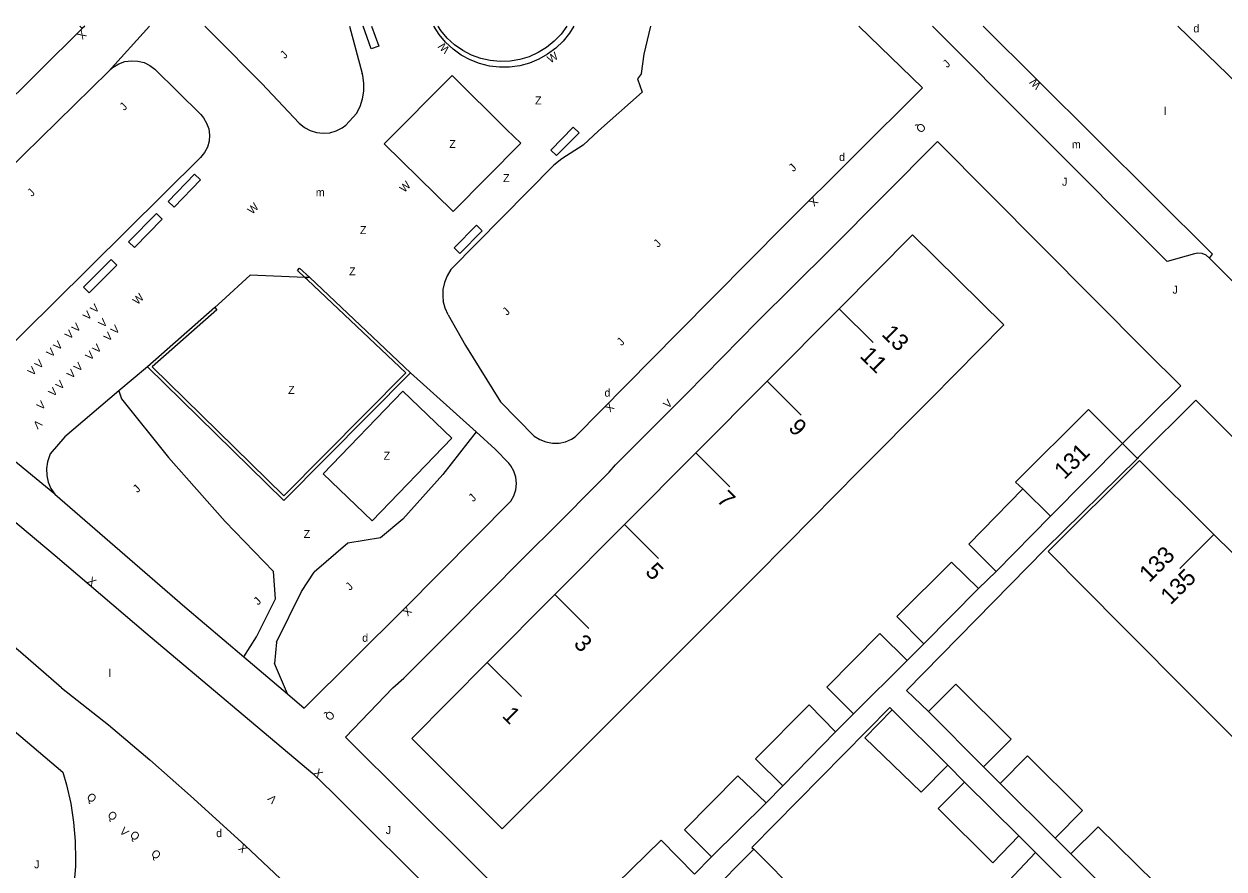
# Model space of a CAD drawing. Extents: x 134999 to 136502, y 457398 to 459002.
# Drawn here: x 135070.1 to 135145, y 458947.3 to 459000.1 of the extents above; entities that cross this region are included whole.
import ezdxf

# ---------------------------------------------------------------- set-up
doc = ezdxf.new("R2010")
doc.units = 0
for name, color, linetype in [('RI_DGTB_15', 7, 'Continuous'), ('RI_DGTB_19', 7, 'Continuous'), ('RI_DGTB_23', 7, 'Continuous'), ('RI_DGTB_29', 7, 'Continuous'), ('RI_DGTB_3', 7, 'Continuous'), ('RI_DGTB_30', 7, 'Continuous'), ('RI_DGTB_31', 7, 'Continuous'), ('RI_DGTB_32', 7, 'Continuous'), ('RI_DGTB_35', 7, 'Continuous'), ('RI_DGTB_36', 7, 'Continuous'), ('RI_DGTB_4', 7, 'Continuous'), ('RI_DGTB_43', 7, 'Continuous'), ('RI_DGTB_53', 7, 'Continuous'), ('RI_DGTB_54', 7, 'Continuous'), ('RI_DGTB_6', 7, 'Continuous')]:
    doc.layers.add(name, color=color, linetype=linetype)

msp = doc.modelspace()

# ---------------------------------------------------------------- linework, layer by layer
at = {"layer": 'RI_DGTB_15'}
for p, q in [((135120.995, 458982.331), (135123.123, 458980.217)), ((135116.495, 458977.804), (135118.623, 458975.69)), ((135112.042, 458973.325), (135114.17, 458971.211)), ((135132.471, 458971.079), (135134.206, 458969.368)), ((135107.585, 458968.84), (135109.713, 458966.726)), ((135144.403, 458968.228), (135142.282, 458966.107)), ((135103.238, 458964.467), (135105.366, 458962.353)), ((135099.016, 458960.22), (135101.144, 458958.106))]:
    msp.add_line(p, q, dxfattribs=at)
at = {"layer": 'RI_DGTB_19'}
for p, q in [((135076.16, 458976.703), (135079.097, 458973.027)), ((135079.097, 458973.027), (135082.65, 458969.041)), ((135082.65, 458969.041), (135085.655, 458965.915)), ((135085.849, 458961.497), (135085.73, 458960.166)), ((135086.54, 458958.257), (135085.73, 458960.166))]:
    msp.add_line(p, q, dxfattribs=at)
for points in [[(135076.01, 458977.194), (135076.16, 458976.703)], [(135098.32, 458974.631), (135096.233, 458971.974), (135093.745, 458969.19), (135092.35, 458968.017), (135090.309, 458967.685), (135088.196, 458965.872)], [(135083.817, 458960.569), (135084.606, 458961.836), (135085.793, 458964.203), (135085.655, 458965.915)], [(135085.849, 458961.497), (135087.418, 458964.657), (135088.196, 458965.872)]]:
    msp.add_lwpolyline(points, dxfattribs=at)
at = {"layer": 'RI_DGTB_23'}
msp.add_line((135138.691, 458973.917), (135139.623, 458972.98), dxfattribs=at)
at = {"layer": 'RI_DGTB_3'}
for p, q in [((135120.995, 458982.331), (135125.586, 458986.949)), ((135116.495, 458977.804), (135120.995, 458982.331)), ((135112.042, 458973.325), (135116.495, 458977.804)), ((135107.585, 458968.84), (135112.042, 458973.325)), ((135144.403, 458968.228), (135139.766, 458972.842)), ((135103.238, 458964.467), (135107.585, 458968.84)), ((135148.878, 458963.777), (135144.403, 458968.228)), ((135099.016, 458960.22), (135103.238, 458964.467)), ((135094.298, 458955.473), (135099.016, 458960.22))]:
    msp.add_line(p, q, dxfattribs=at)
at = {"layer": 'RI_DGTB_31'}
msp.add_line((135073.719, 458999.84), (135073.559, 459000), dxfattribs=at)
at = {"layer": 'RI_DGTB_32'}
for p, q in [((135087.153, 458984.73), (135087.29, 458984.875)), ((135081.994, 458982.406), (135082.127, 458982.256))]:
    msp.add_line(p, q, dxfattribs=at)
for points in [[(135091.785, 459000), (135092.242, 458998.739), (135091.772, 458998.569), (135091.254, 459000)], [(135104.427, 459000), (135104.142, 458999.545), (135103.747, 458999.052), (135103.292, 458998.612), (135102.786, 458998.234), (135102.236, 458997.922), (135101.651, 458997.682), (135101.04, 458997.518), (135100.413, 458997.432), (135099.781, 458997.426), (135099.153, 458997.5), (135098.539, 458997.652), (135097.95, 458997.881), (135097.394, 458998.182), (135096.88, 458998.551), (135096.417, 458998.982), (135096.012, 458999.467), (135095.672, 459000)], [(135103.984, 459000), (135103.622, 458999.501), (135103.199, 458999.052), (135102.721, 458998.662), (135102.197, 458998.338), (135101.635, 458998.083), (135101.045, 458997.904), (135100.436, 458997.802), (135099.82, 458997.78), (135099.206, 458997.838), (135098.605, 458997.974), (135098.026, 458998.187), (135097.48, 458998.474), (135096.975, 458998.828), (135096.521, 458999.245), (135096.124, 458999.717), (135095.961, 458999.953), (135095.931, 459000)], [(135104.747, 458993.324), (135103.342, 458991.9), (135102.986, 458992.251), (135104.391, 458993.675), (135104.747, 458993.324)], [(135079.091, 458989.024), (135080.734, 458990.743), (135081.095, 458990.398), (135079.452, 458988.679), (135079.091, 458989.024)], [(135076.616, 458986.506), (135078.355, 458988.288), (135078.713, 458987.939), (135076.974, 458986.157), (135076.616, 458986.506)], [(135098.705, 458987.204), (135097.3, 458985.78), (135096.944, 458986.131), (135098.349, 458987.555), (135098.705, 458987.204)], [(135073.792, 458983.676), (135075.531, 458985.414), (135075.884, 458985.06), (135074.145, 458983.322), (135073.792, 458983.676)], [(135087.617, 458984.291), (135087.153, 458984.73)], [(135087.923, 458984.278), (135087.29, 458984.875)], [(135082.127, 458982.256), (135078.086, 458978.692), (135086.316, 458970.633), (135093.925, 458978.331), (135087.785, 458984.132), (135087.617, 458984.291)], [(135094.211, 458978.336), (135087.923, 458984.278)], [(135081.994, 458982.406), (135077.792, 458978.7)], [(135077.792, 458978.7), (135086.318, 458970.35), (135094.211, 458978.336)]]:
    msp.add_lwpolyline(points, dxfattribs=at)
at = {"layer": 'RI_DGTB_4'}
for p, q in [((135126.716, 458976.71), (135122.228, 458972.172)), ((135134.206, 458969.368), (135138.691, 458973.917)), ((135122.228, 458972.172), (135117.786, 458967.683)), ((135113.325, 458963.2), (135108.934, 458958.809)), ((135143.155, 458957.998), (135138.703, 458962.471)), ((135108.934, 458958.809), (135104.621, 458954.497)), ((135115.676, 458948.549), (135109.949, 458942.835)), ((135120.119, 458944.095), (135115.676, 458948.549))]:
    msp.add_line(p, q, dxfattribs=at)
for points in [[(135125.586, 458986.949), (135131.287, 458981.33), (135126.716, 458976.71)], [(135138.691, 458973.917), (135136.562, 458976.045), (135132.017, 458971.502), (135132.471, 458971.079)], [(135139.766, 458972.842), (135134.041, 458967.155), (135138.703, 458962.471)], [(135113.325, 458963.2), (135115.683, 458965.557), (135117.786, 458967.683)], [(135147.623, 458953.517), (135144.935, 458956.21), (135143.155, 458957.998)], [(135094.298, 458955.473), (135099.947, 458949.825), (135104.621, 458954.497)], [(135111.97, 458946.994), (135109.887, 458949.121), (135105.221, 458944.552), (135107.348, 458942.424)]]:
    msp.add_lwpolyline(points, dxfattribs=at)
at = {"layer": 'RI_DGTB_53'}
for p, q in [((135081.374, 459000), (135081.915, 458999.455)), ((135081.915, 458999.455), (135084.935, 458996.4)), ((135090.404, 459000), (135091.204, 458997.032)), ((135122.218, 459000), (135126.194, 458996.129)), ((135126.827, 459000), (135133.316, 458993.479)), ((135129.989, 459000), (135133.384, 458996.624)), ((135084.935, 458996.4), (135087.274, 458993.922)), ((135092.578, 458992.639), (135096.814, 458996.904)), ((135096.814, 458996.904), (135100.243, 458993.512)), ((135108.65, 458997.039), (135108.394, 458996.703)), ((135126.194, 458996.129), (135117.581, 458987.546)), ((135090.84, 458994.544), (135090.181, 458993.809)), ((135092.578, 458992.639), (135096.885, 458988.406)), ((135105.012, 458992.564), (135103.675, 458991.692)), ((135103.172, 458991.301), (135096.74, 458984.786)), ((135103.675, 458991.692), (135103.172, 458991.301)), ((135110.933, 458980.847), (135117.581, 458987.546)), ((135084.197, 458984.439), (135082.429, 458982.808)), ((135081.994, 458982.406), (135077.792, 458978.7)), ((135082.429, 458982.808), (135081.994, 458982.406)), ((135096.563, 458981.957), (135097.658, 458980.03)), ((135104.508, 458974.327), (135110.933, 458980.847)), ((135097.658, 458980.03), (135099.832, 458976.521)), ((135099.832, 458976.521), (135101.951, 458974.377)), ((135072.624, 458974.333), (135071.719, 458973.263)), ((135099.509, 458973.559), (135100.354, 458972.677)), ((135072.003, 458970.736), (135080.128, 458963.702)), ((135093.825, 458963.576), (135100.495, 458970.304)), ((135087.577, 458957.376), (135093.825, 458963.576))]:
    msp.add_line(p, q, dxfattribs=at)
for points in [[(135108.65, 458997.039), (135108.809, 458998.242), (135109.242, 459000)], [(135090.84, 458994.544), (135091.072, 458994.978), (135091.231, 458995.443), (135091.313, 458995.928), (135091.315, 458996.42), (135091.238, 458996.906), (135091.204, 458997.032)], [(135108.394, 458996.703), (135108.688, 458995.864), (135105.972, 458993.452), (135105.012, 458992.564)], [(135087.274, 458993.922), (135087.594, 458993.659), (135087.958, 458993.463), (135088.353, 458993.341), (135088.765, 458993.296), (135089.177, 458993.331), (135089.575, 458993.445), (135089.944, 458993.633), (135090.181, 458993.809)], [(135096.885, 458988.406), (135101.102, 458992.677), (135100.243, 458993.512)], [(135087.617, 458984.291), (135084.197, 458984.439)], [(135096.74, 458984.786), (135096.502, 458984.398), (135096.336, 458983.975), (135096.246, 458983.53), (135096.235, 458983.075), (135096.269, 458982.824)], [(135087.923, 458984.278), (135087.617, 458984.291)], [(135087.923, 458984.278), (135094.211, 458978.336)], [(135096.563, 458981.957), (135096.378, 458982.378), (135096.269, 458982.824)], [(135077.792, 458978.7), (135076.01, 458977.194)], [(135094.211, 458978.336), (135098.32, 458974.631)], [(135076.01, 458977.194), (135072.624, 458974.333)], [(135088.772, 458972.017), (135093.747, 458977.175), (135096.794, 458974.235), (135091.82, 458969.078), (135088.772, 458972.017)], [(135098.32, 458974.631), (135099.509, 458973.559)], [(135101.951, 458974.377), (135102.299, 458974.156), (135102.684, 458974.006), (135103.09, 458973.933), (135103.503, 458973.94), (135103.907, 458974.025), (135104.286, 458974.187), (135104.508, 458974.327)], [(135071.719, 458973.263), (135071.544, 458972.764), (135071.48, 458972.338), (135071.496, 458971.908), (135071.591, 458971.489), (135071.761, 458971.094), (135072.002, 458970.737), (135072.003, 458970.736)], [(135100.495, 458970.304), (135100.685, 458970.647), (135100.801, 458971.02), (135100.839, 458971.41), (135100.797, 458971.8), (135100.677, 458972.172), (135100.484, 458972.513), (135100.354, 458972.677)], [(135080.128, 458963.702), (135083.817, 458960.569)], [(135083.817, 458960.569), (135086.54, 458958.257)], [(135066.133, 458958.765), (135072.503, 458953.381), (135072.736, 458952.569), (135072.995, 458951.415), (135073.175, 458950.246), (135073.277, 458949.067), (135073.298, 458947.885), (135073.287, 458947.477), (135073.201, 458946.294), (135073.035, 458945.12), (135072.791, 458943.959), (135072.469, 458942.818), (135072.071, 458941.701), (135071.391, 458939.861), (135070.999, 458938.918), (135070.551, 458938.001), (135068.202, 458933.935)], [(135072.431, 458958.649), (135075.348, 458956.336), (135077.932, 458954.138), (135080.481, 458951.901), (135083.891, 458948.791), (135088.281, 458944.651)], [(135086.54, 458958.257), (135087.577, 458957.376)]]:
    msp.add_lwpolyline(points, dxfattribs=at)
at = {"layer": 'RI_DGTB_54'}
for p, q in [((135073.719, 458999.84), (135073.559, 459000)), ((135073.881, 459000), (135073.719, 458999.84)), ((135077.919, 459000), (135075.359, 458997.155)), ((135129.693, 458964.839), (135130.802, 458965.915)), ((135125.254, 458960.346), (135126.286, 458961.391)), ((135120.758, 458955.901), (135121.886, 458957.006)), ((135127.781, 458953.807), (135128.829, 458952.741)), ((135131.051, 458952.671), (135130.013, 458953.695)), ((135116.427, 458951.456), (135117.479, 458952.519)), ((135132.224, 458949.387), (135133.266, 458948.352)), ((135135.47, 458948.276), (135134.481, 458949.237)), ((135111.97, 458946.994), (135113.016, 458948.071))]:
    msp.add_line(p, q, dxfattribs=at)
for points in [[(135073.719, 458999.84), (135065.562, 458991.784), (135059.596, 458985.795), (135059.301, 458985.472), (135058.881, 458984.916), (135058.527, 458984.316), (135058.244, 458983.679), (135058.036, 458983.014), (135057.906, 458982.329), (135057.855, 458981.634), (135057.863, 458981.358), (135057.939, 458980.641), (135058.094, 458979.937), (135058.326, 458979.254), (135058.632, 458978.601), (135059.009, 458977.986), (135059.451, 458977.416), (135065.816, 458972.104)], [(135142.152, 459000), (135147.738, 458994.601), (135149.895, 458992.491), (135158.8, 458983.61), (135165.037, 458977.353), (135167.859, 458974.552), (135183.393, 458959.003), (135183.887, 458958.535), (135184.432, 458958.127), (135185.022, 458957.787), (135185.647, 458957.518), (135186.299, 458957.324), (135186.97, 458957.208)], [(135075.359, 458997.155), (135075.657, 458997.428), (135076.004, 458997.637), (135076.384, 458997.774), (135076.784, 458997.834), (135077.188, 458997.813), (135077.58, 458997.714), (135077.945, 458997.54), (135078.253, 458997.312), (135081.115, 458994.463), (135081.285, 458994.268), (135081.486, 458993.937), (135081.615, 458993.572), (135081.666, 458993.188), (135081.638, 458992.802), (135081.531, 458992.43), (135081.349, 458992.088), (135081.102, 458991.79), (135071.907, 458982.668), (135066.926, 458977.765)], [(135075.359, 458997.155), (135070.054, 458991.954), (135064.768, 458986.708), (135061.208, 458983.213), (135061.519, 458979.401), (135063.969, 458977.352)], [(135144.128, 458985.501), (135144.316, 458985.753), (135133.384, 458996.624)], [(135144.128, 458985.501), (135143.916, 458985.672), (135143.663, 458985.775), (135143.391, 458985.8), (135143.197, 458985.769), (135141.478, 458985.289), (135133.316, 458993.479)], [(135107.348, 458942.424), (135105.335, 458940.4), (135103.173, 458942.535), (135098.023, 458947.724), (135090.161, 458955.548), (135093.118, 458958.638), (135093.804, 458959.242), (135097.723, 458963.162), (135098.127, 458963.609), (135102.143, 458967.648), (135102.591, 458968.063), (135106.633, 458972.127), (135107.018, 458972.587), (135111.471, 458977.041), (135115.894, 458981.538), (135120.409, 458986.012), (135127.137, 458992.778), (135140.178, 458979.66), (135142.346, 458977.513), (135138.691, 458973.917)], [(135152.37, 458977.322), (135145.172, 458984.446), (135144.128, 458985.501)], [(135072.003, 458970.736), (135065.346, 458976.209), (135063.969, 458977.352)], [(135178.23, 458930.976), (135183.582, 458936.315), (135176.092, 458943.743), (135167.199, 458952.658), (135166.753, 458953.131), (135162.706, 458957.134), (135143.277, 458976.61), (135139.676, 458973.033), (135139.623, 458972.98)], [(135139.623, 458972.98), (135133.871, 458967.309), (135125.197, 458958.475), (135126.583, 458957.154)], [(135069.167, 458969.308), (135072.028, 458966.92), (135077.697, 458962.074), (135088.125, 458953.281), (135089.372, 458952.089), (135103.241, 458938.248)], [(135072.431, 458958.649), (135069.858, 458960.862), (135065.329, 458964.655)], [(135124.303, 458957.257), (135124.164, 458957.404), (135115.537, 458948.658), (135115.676, 458948.549)]]:
    msp.add_lwpolyline(points, dxfattribs=at)
at = {"layer": 'RI_DGTB_6'}
for p, q in [((135130.802, 458965.915), (135134.206, 458969.368)), ((135126.286, 458961.391), (135129.693, 458964.839)), ((135121.886, 458957.006), (135125.254, 458960.346)), ((135124.303, 458957.257), (135127.781, 458953.807)), ((135130.013, 458953.695), (135126.583, 458957.154)), ((135120.758, 458955.901), (135117.479, 458952.519)), ((135128.829, 458952.741), (135132.224, 458949.387)), ((135134.481, 458949.237), (135131.051, 458952.671)), ((135116.427, 458951.456), (135113.016, 458948.071)), ((135133.266, 458948.352), (135136.734, 458944.887)), ((135138.97, 458944.778), (135135.47, 458948.276))]:
    msp.add_line(p, q, dxfattribs=at)
for points in [[(135132.471, 458971.079), (135129.09, 458967.625), (135130.802, 458965.915)], [(135129.693, 458964.839), (135128.006, 458966.492), (135124.593, 458963.101), (135126.286, 458961.391)], [(135125.254, 458960.346), (135123.535, 458962.032), (135120.218, 458958.678), (135121.886, 458957.006)], [(135130.013, 458953.695), (135131.744, 458955.426), (135128.283, 458958.866), (135126.583, 458957.154)], [(135120.758, 458955.901), (135119.128, 458957.576), (135115.76, 458954.211), (135117.479, 458952.519)], [(135127.781, 458953.807), (135126.116, 458952.111), (135122.596, 458955.508), (135124.303, 458957.257)], [(135134.481, 458949.237), (135136.201, 458950.974), (135132.758, 458954.382), (135131.051, 458952.671)], [(135116.427, 458951.456), (135114.676, 458953.135), (135111.335, 458949.769), (135113.016, 458948.071)], [(135132.224, 458949.387), (135130.598, 458947.703), (135127.187, 458951.093), (135128.829, 458952.741)], [(135138.97, 458944.778), (135140.726, 458946.464), (135137.175, 458949.962), (135135.47, 458948.276)], [(135136.734, 458944.887), (135135.016, 458943.188), (135131.598, 458946.571), (135133.266, 458948.352)]]:
    msp.add_lwpolyline(points, dxfattribs=at)

# ---------------------------------------------------------------- texts
at = {"layer": 'RI_DGTB_29'}
for p in [(135143.12, 458999.601), (135120.989, 458991.565), (135106.339, 458976.836), (135091.206, 458961.519)]:
    msp.add_text('d', height=0.5, dxfattribs=at).set_placement(p)
msp.add_text('d', height=0.5, rotation=359.99973, dxfattribs=at).set_placement((135082.081, 458949.312))
at = {"layer": 'RI_DGTB_30'}
for s, rotation, p in [('X', 224.74738, (135073.684, 458999.777)), ('W', 135.71446, (135096.705, 458998.589)), ('W', 32.87132, (135102.964, 458997.656)), ('W', 135.03244, (135133.646, 458996.343)), ('W', 44.7387, (135093.831, 458989.559)), ('W', 44.7387, (135084.338, 458988.195)), ('X', 224.77699, (135119.387, 458989.346)), ('W', 44.7387, (135077.167, 458982.543)), ('V', 44.7387, (135074.053, 458981.579)), ('V', 44.7387, (135074.514, 458982.017)), ('V', 44.7387, (135073.36, 458980.817)), ('V', 44.80039, (135075.021, 458981.113)), ('V', 44.7387, (135075.796, 458980.691)), ('V', 44.7387, (135072.923, 458980.384)), ('V', 44.7387, (135075.351, 458980.253)), ('V', 44.7387, (135071.775, 458979.264)), ('V', 44.7387, (135072.224, 458979.699)), ('V', 44.7387, (135074.656, 458979.505)), ('V', 44.7387, (135071.048, 458978.541)), ('V', 44.7387, (135074.214, 458979.067)), ('V', 44.7387, (135070.6, 458978.107)), ('V', 44.7387, (135073.046, 458977.927)), ('V', 44.7387, (135073.496, 458978.363)), ('V', 44.7387, (135072.352, 458977.237)), ('V', 44.7387, (135071.909, 458976.798)), ('V', 44.7387, (135071.17, 458975.965)), ('X', 224.77699, (135106.647, 458976.494)), ('V', 45.15677, (135110.31, 458976.063)), ('V', 222.91939, (135070.923, 458975.438)), ('X', 320.14523, (135073.986, 458965.245)), ('X', 224.77699, (135094.002, 458963.752)), ('X', 315.00186, (135088.124, 458953.291)), ('V', 135.00188, (135085.923, 458951.705)), ('V', 316.30145, (135076.009, 458949.624)), ('X', 137.15518, (135084.079, 458948.626))]:
    msp.add_text(s, height=0.5, rotation=rotation, dxfattribs=at).set_placement(p)
at = {"layer": 'RI_DGTB_31'}
for s, height, rotation, p in [('J', 0.5, 44.7387, (135086.367, 458997.921)), ('J', 0.5, 44.7387, (135127.751, 458997.355)), ('J', 0.5, 44.7387, (135076.342, 458994.682)), ('Q', 0.5, 224.77699, (135126.113, 458993.993)), ('J', 0.5, 44.7387, (135118.139, 458990.865)), ('J', 0.5, 44.7387, (135070.567, 458989.305)), ('J', 0.5, 44.7387, (135109.685, 458986.127)), ('J', 0.5, 44.7387, (135100.245, 458981.877)), ('J', 0.5, 44.7387, (135107.401, 458979.981)), ('J', 0.5, 44.7387, (135077.167, 458970.802)), ('J', 0.5, 44.7387, (135098.139, 458970.231)), ('J', 0.5, 44.7387, (135090.441, 458964.69)), ('J', 0.5, 44.7387, (135084.706, 458963.78)), ('Q', 0.5, 224.77699, (135089.19, 458957.255)), ('Q', 0.499, 320.48248, (135073.95, 458951.748)), ('Q', 0.499, 320.48248, (135075.25, 458950.618)), ('Q', 0.499, 320.48248, (135076.65, 458949.378)), ('Q', 0.499, 320.48248, (135077.97, 458948.208)), ('J', 0.5, 359.99973, (135070.711, 458947.362))]:
    msp.add_text(s, height=height, rotation=rotation, dxfattribs=at).set_placement(p)
for p in [(135134.915, 458990.019), (135141.815, 458983.276), (135092.672, 458949.501)]:
    msp.add_text('J', height=0.5, dxfattribs=at).set_placement(p)
at = {"layer": 'RI_DGTB_32'}
for p in [(135102.001, 458995.099), (135096.641, 458992.375), (135100.005, 458990.248), (135091.059, 458986.996), (135090.387, 458984.42), (135086.576, 458977.009), (135092.54, 458972.892), (135087.546, 458968.004)]:
    msp.add_text('Z', height=0.5, dxfattribs=at).set_placement(p)
at = {"layer": 'RI_DGTB_35'}
for s, rotation, p in [('13', 315.1708, (135123.599, 458980.698)), ('131', 44.7233, (135135.06, 458971.613)), ('133', 44.9918, (135140.373, 458965.183)), ('1', 315.1708, (135099.889, 458956.844))]:
    msp.add_text(s, height=1.054, rotation=rotation, dxfattribs=at).set_placement(p)
at = {"layer": 'RI_DGTB_36'}
for s, rotation, p in [('11', 315.1708, (135122.239, 458979.33)), ('9', 315.1708, (135117.769, 458974.832)), ('7', 315.1708, (135113.298, 458970.336)), ('5', 315.1708, (135108.829, 458965.837)), ('135', 44.9918, (135141.702, 458963.78)), ('3', 315.1708, (135104.358, 458961.342))]:
    msp.add_text(s, height=1.054, rotation=rotation, dxfattribs=at).set_placement(p)
at = {"layer": 'RI_DGTB_43'}
for s, p in [('l', (135141.283, 458994.433)), ('m', (135135.53, 458992.354)), ('m', (135088.306, 458989.358)), ('l', (135075.369, 458959.322))]:
    msp.add_text(s, height=0.5, dxfattribs=at).set_placement(p)

doc.saveas('drawing.dxf')
